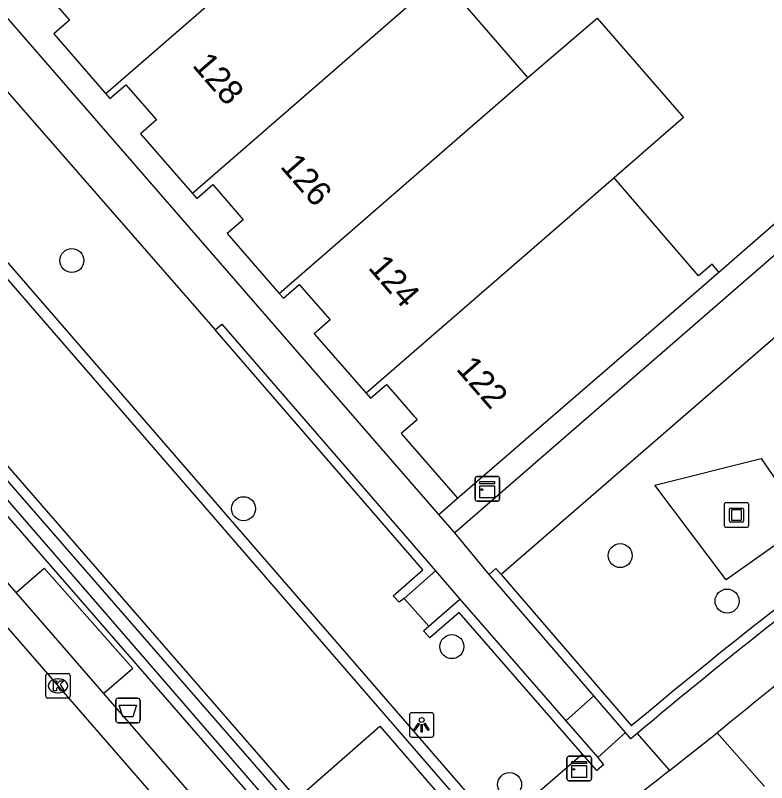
# Model space of a CAD drawing. Extents: x 155888 to 156864, y 383882 to 384671.
# Drawn here: x 156371.2 to 156401.84, y 384213.98 to 384245.27 of the extents above; entities that cross this region are included whole.
import ezdxf

# ---------------------------------------------------------------- set-up
doc = ezdxf.new("R2010")
doc.units = 0
for name, color, linetype in [('IMGEO_Afvalbak', 7, 'Continuous'), ('IMGEO_Boom', 7, 'Continuous'), ('IMGEO_Fietspad_gesloten', 7, 'Continuous'), ('IMGEO_Fietspad_open', 7, 'Continuous'), ('IMGEO_Groenvoorziening', 7, 'Continuous'), ('IMGEO_Haag', 7, 'Continuous'), ('IMGEO_Kast', 7, 'Continuous'), ('IMGEO_Kolk', 7, 'Continuous'), ('IMGEO_Kunstobject', 7, 'Continuous'), ('IMGEO_Lichtpunt', 7, 'Continuous'), ('IMGEO_Muur', 7, 'Continuous'), ('IMGEO_OVBaan_gesloten', 7, 'Continuous'), ('IMGEO_Pand', 7, 'Continuous'), ('IMGEO_Pand_nummerreeks', 7, 'Continuous'), ('IMGEO_Rijbaan_lokaal_gesloten', 7, 'Continuous'), ('IMGEO_Rijbaan_lokaal_open', 7, 'Continuous'), ('IMGEO_Voetpad_op_trap', 7, 'Continuous'), ('IMGEO_Voetpad_open', 7, 'Continuous')]:
    doc.layers.add(name, color=color, linetype=linetype)

msp = doc.modelspace()

# ---------------------------------------------------------------- linework, layer by layer
at = {"layer": 'IMGEO_Afvalbak'}
for p, q in [((156375.294, 384216.524), (156375.294, 384217.324)), ((156375.294, 384217.324), (156375.294, 384216.524)), ((156375.394, 384217.424), (156376.184, 384217.424)), ((156376.184, 384217.424), (156375.394, 384217.424)), ((156376.284, 384217.324), (156376.284, 384216.524)), ((156376.284, 384216.524), (156376.284, 384217.324)), ((156376.184, 384216.424), (156375.394, 384216.424)), ((156375.394, 384216.424), (156376.184, 384216.424))]:
    msp.add_line(p, q, dxfattribs=at)
msp.add_lwpolyline([(156375.437, 384217.138), (156376.141, 384217.138), (156375.992, 384216.668), (156375.586, 384216.668), (156375.437, 384217.138)], dxfattribs=at)
for centre, start, end in [((156375.394, 384217.324), 90, 180), ((156375.394, 384217.324), 90, 180), ((156376.184, 384217.324), 0, 90), ((156376.184, 384217.324), 360, 90), ((156375.394, 384216.524), 180, 270), ((156375.394, 384216.524), 180, 270), ((156376.184, 384216.524), 270, 0), ((156376.184, 384216.524), 270, 0)]:
    msp.add_arc(centre, 0.1, start, end, dxfattribs=at)
at = {"layer": 'IMGEO_Boom'}
for centre in [(156373.504, 384235.274), (156380.505, 384225.152), (156395.864, 384223.238), (156400.222, 384221.384), (156389, 384219.525), (156391.354, 384213.901)]:
    msp.add_circle(centre, 0.489, dxfattribs=at)
at = {"layer": 'IMGEO_Fietspad_gesloten'}
for points in [[(156400.005, 384216.161), (156399.816, 384216.011)], [(156399.816, 384216.011), (156401.748, 384213.827)]]:
    msp.add_lwpolyline(points, dxfattribs=at)
msp.add_arc((156537.053, 384050.028), 215.365, 122.05638, 129.52025, dxfattribs=at)
at = {"layer": 'IMGEO_Fietspad_open'}
for points in [[(156397.871, 384214.469), (156399.816, 384216.011)], [(156397.871, 384214.469), (156397.392, 384214.09), (156394.876, 384212.133)]]:
    msp.add_lwpolyline(points, dxfattribs=at)
at = {"layer": 'IMGEO_Groenvoorziening'}
msp.add_lwpolyline([(156403.428, 384224.546), (156400.183, 384222.251), (156397.278, 384226.11), (156401.616, 384227.204), (156403.428, 384224.546)], dxfattribs=at)
at = {"layer": 'IMGEO_Haag'}
for points in [[(156399.89, 384234.801), (156408.835, 384242.587)], [(156388.463, 384224.919), (156389.224, 384225.577)]]:
    msp.add_lwpolyline(points, dxfattribs=at)
at = {"layer": 'IMGEO_Kast'}
for p, q in [((156389.943, 384225.54), (156389.943, 384226.381)), ((156389.943, 384226.381), (156389.943, 384225.54)), ((156390.018, 384226.465), (156390.859, 384226.465)), ((156390.859, 384226.465), (156390.018, 384226.465)), ((156390.943, 384226.39), (156390.943, 384225.549)), ((156390.943, 384225.549), (156390.943, 384226.39)), ((156390.868, 384225.465), (156390.027, 384225.465)), ((156390.027, 384225.465), (156390.868, 384225.465)), ((156393.766, 384215.057), (156394.607, 384215.057)), ((156394.607, 384215.057), (156393.766, 384215.057)), ((156393.691, 384214.132), (156393.691, 384214.973)), ((156393.691, 384214.973), (156393.691, 384214.132)), ((156394.691, 384214.982), (156394.691, 384214.141)), ((156394.691, 384214.141), (156394.691, 384214.982)), ((156394.616, 384214.057), (156393.775, 384214.057)), ((156393.775, 384214.057), (156394.616, 384214.057))]:
    msp.add_line(p, q, dxfattribs=at)
for points in [[(156390.138, 384226.255), (156390.738, 384226.255), (156390.738, 384226.17), (156390.138, 384226.17), (156390.138, 384226.255)], [(156390.138, 384226.08), (156390.738, 384226.08), (156390.738, 384225.591), (156390.138, 384225.591), (156390.138, 384226.08)], [(156393.886, 384214.847), (156394.486, 384214.847), (156394.486, 384214.762), (156393.886, 384214.762), (156393.886, 384214.847)], [(156393.886, 384214.672), (156394.486, 384214.672), (156394.486, 384214.183), (156393.886, 384214.183), (156393.886, 384214.672)]]:
    msp.add_lwpolyline(points, dxfattribs=at)
for centre in [(156390.222, 384225.929), (156393.97, 384214.521)]:
    msp.add_circle(centre, 0.0377, dxfattribs=at)
for centre, start, end in [((156390.021, 384226.387), 92.4484, 184.2845), ((156390.021, 384226.387), 92.4484, 184.2845), ((156390.865, 384226.387), 2.4484, 94.2845), ((156390.865, 384226.387), 2.4484, 94.2845), ((156390.021, 384225.543), 182.4484, 274.2845), ((156390.021, 384225.543), 182.4484, 274.2845), ((156390.865, 384225.543), 272.4484, 4.2845), ((156390.865, 384225.543), 272.4484, 4.2845), ((156393.769, 384214.979), 92.4484, 184.2845), ((156393.769, 384214.979), 92.4484, 184.2845), ((156394.613, 384214.979), 2.4484, 94.2845), ((156394.613, 384214.979), 2.4484, 94.2845), ((156393.769, 384214.135), 182.4484, 274.2845), ((156393.769, 384214.135), 182.4484, 274.2845), ((156394.613, 384214.135), 272.4484, 4.2845), ((156394.613, 384214.135), 272.4484, 4.2845)]:
    msp.add_arc(centre, 0.0779, start, end, dxfattribs=at)
at = {"layer": 'IMGEO_Kolk'}
for p, q in [((156372.438, 384217.501), (156372.438, 384218.353)), ((156372.513, 384218.427), (156373.365, 384218.427)), ((156372.926, 384218.207), (156372.951, 384218.207)), ((156373.439, 384218.353), (156373.439, 384217.501)), ((156372.949, 384217.647), (156372.924, 384217.647)), ((156373.365, 384217.427), (156372.513, 384217.427))]:
    msp.add_line(p, q, dxfattribs=at)
for points in [[(156372.438, 384217.501), (156372.438, 384218.353)], [(156372.513, 384218.427), (156373.365, 384218.427)], [(156373.439, 384218.353), (156373.439, 384217.501)], [(156372.759, 384218.127), (156372.882, 384218.127), (156372.882, 384217.976), (156373.012, 384218.127), (156373.176, 384218.127), (156373.03, 384217.976), (156373.183, 384217.727), (156373.031, 384217.727), (156372.946, 384217.891), (156372.882, 384217.824), (156372.882, 384217.727), (156372.759, 384217.727), (156372.759, 384218.127)], [(156373.365, 384217.427), (156372.513, 384217.427)]]:
    msp.add_lwpolyline(points, dxfattribs=at)
for centre, start, end in [((156372.515, 384218.351), 91.552, 178.448), ((156372.515, 384218.351), 91.552, 178.448), ((156373.363, 384218.351), 1.552, 88.448), ((156373.363, 384218.351), 1.552, 88.448), ((156372.515, 384217.503), 181.552, 268.448), ((156372.515, 384217.503), 181.552, 268.448), ((156373.363, 384217.503), 271.552, 358.448), ((156373.363, 384217.503), 271.552, 358.448)]:
    msp.add_arc(centre, 0.0765, start, end, dxfattribs=at)
for centre, major_axis, ratio, start_param, end_param in [((156372.925, 384217.927), (-0.387, 0.002), 0.722429, 4.712389, 7.853982), ((156372.95, 384217.927), (-0.39, 0.002), 0.717154, 1.570796, 4.712389)]:
    msp.add_ellipse(centre, major_axis=major_axis, ratio=ratio, start_param=start_param, end_param=end_param, dxfattribs=at)
at = {"layer": 'IMGEO_Kunstobject'}
for p, q in [((156401.019, 384225.392), (156400.178, 384225.392)), ((156401.019, 384225.392), (156400.178, 384225.392)), ((156400.103, 384225.308), (156400.103, 384224.467)), ((156400.103, 384225.308), (156400.103, 384224.467)), ((156400.317, 384224.656), (156400.317, 384225.13)), ((156400.367, 384225.18), (156400.841, 384225.18)), ((156400.397, 384225.08), (156400.397, 384224.706)), ((156400.791, 384225.1), (156400.417, 384225.1)), ((156400.811, 384224.706), (156400.811, 384225.08)), ((156400.891, 384225.13), (156400.891, 384224.656)), ((156401.103, 384224.476), (156401.103, 384225.317)), ((156401.103, 384224.476), (156401.103, 384225.317)), ((156400.841, 384224.606), (156400.367, 384224.606)), ((156400.417, 384224.686), (156400.791, 384224.686)), ((156400.187, 384224.392), (156401.028, 384224.392)), ((156400.187, 384224.392), (156401.028, 384224.392))]:
    msp.add_line(p, q, dxfattribs=at)
for centre, radius, start, end in [((156400.181, 384225.314), 0.0779, 92.4484, 184.2845), ((156400.181, 384225.314), 0.0779, 92.4484, 184.2845), ((156401.025, 384225.314), 0.0779, 2.4484, 94.2845), ((156401.025, 384225.314), 0.0779, 2.4484, 94.2845), ((156400.367, 384225.13), 0.05, 90, 180), ((156400.417, 384225.08), 0.02, 90, 180), ((156400.791, 384225.08), 0.02, 360, 90), ((156400.841, 384225.13), 0.05, 360, 90), ((156400.181, 384224.47), 0.0779, 182.4484, 274.2845), ((156400.181, 384224.47), 0.0779, 182.4484, 274.2845), ((156400.367, 384224.656), 0.05, 180, 270), ((156400.417, 384224.706), 0.02, 180, 270), ((156400.791, 384224.706), 0.02, 270, 0), ((156400.841, 384224.656), 0.05, 270, 0), ((156401.025, 384224.47), 0.0779, 272.4484, 4.2845), ((156401.025, 384224.47), 0.0779, 272.4484, 4.2845)]:
    msp.add_arc(centre, radius, start, end, dxfattribs=at)
at = {"layer": 'IMGEO_Lichtpunt'}
for p, q in [((156387.267, 384216.737), (156387.267, 384215.93)), ((156387.267, 384216.737), (156387.267, 384215.93)), ((156388.169, 384216.832), (156387.361, 384216.832)), ((156388.169, 384216.832), (156387.361, 384216.832)), ((156388.263, 384215.93), (156388.263, 384216.737)), ((156388.263, 384215.93), (156388.263, 384216.737)), ((156387.361, 384215.836), (156388.169, 384215.836)), ((156387.361, 384215.836), (156388.169, 384215.836))]:
    msp.add_line(p, q, dxfattribs=at)
for points in [[(156387.641, 384216.401), (156387.68, 384216.373), (156387.492, 384216.111), (156387.454, 384216.138), (156387.641, 384216.401)], [(156387.743, 384216.353), (156387.79, 384216.353), (156387.79, 384216.031), (156387.743, 384216.031), (156387.743, 384216.353)], [(156387.853, 384216.373), (156387.891, 384216.4), (156388.078, 384216.138), (156388.039, 384216.11), (156387.853, 384216.373)]]:
    msp.add_lwpolyline(points, dxfattribs=at)
msp.add_circle((156387.766, 384216.535), 0.0994, dxfattribs=at)
for centre, start, end in [((156387.361, 384216.737), 90, 180), ((156387.361, 384216.737), 90, 180), ((156388.169, 384216.737), 0, 90), ((156388.169, 384216.737), 0, 90), ((156387.361, 384215.93), 180, 270), ((156387.361, 384215.93), 180, 270), ((156388.169, 384215.93), 270, 0), ((156388.169, 384215.93), 270, 360)]:
    msp.add_arc(centre, 0.0946, start, end, dxfattribs=at)
at = {"layer": 'IMGEO_Muur'}
for points in [[(156379.347, 384232.453), (156379.622, 384232.685), (156388.329, 384222.618)], [(156387.06, 384221.492), (156386.854, 384221.341), (156386.602, 384221.602), (156387.816, 384222.652), (156379.347, 384232.453)], [(156367.417, 384229.916), (156367.661, 384229.654), (156367.445, 384229.454), (156385.938, 384208.097), (156385.673, 384207.851), (156367.118, 384229.17), (156365.966, 384228.155), (156365.729, 384228.428)], [(156388.329, 384222.618), (156387.06, 384221.492)], [(156390.52, 384222.468), (156390.792, 384222.708), (156391.014, 384222.467)], [(156394.794, 384217.525), (156390.52, 384222.468)], [(156391.014, 384222.467), (156396.318, 384216.289)], [(156388.066, 384220.355), (156389.327, 384221.455)], [(156389.327, 384221.455), (156393.647, 384216.495)], [(156394.323, 384215.145), (156389.3, 384220.913), (156388.094, 384219.883), (156387.846, 384220.167), (156388.066, 384220.355)], [(156396.082, 384216.02), (156394.794, 384217.525)], [(156393.647, 384216.495), (156394.948, 384215.008)], [(156396.554, 384215.976), (156396.297, 384215.759), (156396.082, 384216.02)], [(156394.948, 384215.008), (156395.187, 384214.709), (156394.912, 384214.468), (156394.323, 384215.145)]]:
    msp.add_lwpolyline(points, dxfattribs=at)
for centre, radius, start, end in [((156539.571, 384045.608), 222.831, 122.56903, 130.00684), ((156536.39, 384050.113), 216.944, 122.50136, 130.13367)]:
    msp.add_arc(centre, radius, start, end, dxfattribs=at)
at = {"layer": 'IMGEO_OVBaan_gesloten'}
msp.add_lwpolyline([(156382.047, 384207.451), (156363.627, 384228.639)], dxfattribs=at)
at = {"layer": 'IMGEO_Pand'}
for points in [[(156382.765, 384248.929), (156374.882, 384242.077)], [(156388.568, 384246.825), (156378.422, 384238.006)], [(156392.093, 384242.735), (156388.568, 384246.825)], [(156371.341, 384246.154), (156371.513, 384245.957), (156372.162, 384246.522), (156373.41, 384245.082), (156372.761, 384244.518), (156374.882, 384242.077)], [(156392.093, 384242.735), (156394.92, 384245.164), (156398.446, 384241.107), (156395.615, 384238.647)], [(156381.962, 384233.928), (156389.846, 384240.781), (156392.093, 384242.735)], [(156374.882, 384242.077), (156375.051, 384241.883), (156375.7, 384242.447), (156376.951, 384241.007), (156376.302, 384240.443), (156378.422, 384238.006)], [(156395.615, 384238.647), (156393.385, 384236.709), (156385.503, 384229.858)], [(156399.89, 384234.801), (156399.61, 384235.127), (156399.058, 384234.651), (156395.615, 384238.647)], [(156378.422, 384238.006), (156378.596, 384237.806), (156379.245, 384238.37), (156380.487, 384236.935), (156379.838, 384236.371), (156381.962, 384233.928)], [(156389.224, 384225.577), (156397.123, 384232.408), (156399.89, 384234.801)], [(156381.962, 384233.928), (156382.128, 384233.737), (156382.777, 384234.302), (156384.034, 384232.854), (156383.385, 384232.289), (156385.503, 384229.858)], [(156385.503, 384229.858), (156385.68, 384229.654), (156386.328, 384230.218), (156387.58, 384228.782), (156386.93, 384228.218), (156389.224, 384225.577)]]:
    msp.add_lwpolyline(points, dxfattribs=at)
at = {"layer": 'IMGEO_Rijbaan_lokaal_gesloten'}
for points in [[(156268.182, 384354.901), (156268.706, 384354.213), (156268.937, 384353.913), (156270.932, 384350.999), (156272.094, 384349.06), (156272.56, 384348.305), (156273.043, 384347.563), (156273.546, 384346.832), (156274.066, 384346.114), (156274.603, 384345.409), (156275.158, 384344.718), (156311.817, 384302.54), (156315.512, 384298.282), (156317.194, 384296.335), (156350.366, 384258.146), (156355.834, 384251.857), (156357.459, 384250), (156390.184, 384212.221), (156390.405, 384211.984), (156390.515, 384211.858)], [(156386.787, 384208.599), (156386.636, 384208.775), (156350.811, 384250), (156347.958, 384253.282), (156313.464, 384293.017), (156272.441, 384340.175), (156271.109, 384341.853), (156269.835, 384343.577), (156268.621, 384345.343), (156264.92, 384350.887), (156264.101, 384351.847)]]:
    msp.add_lwpolyline(points, dxfattribs=at)
at = {"layer": 'IMGEO_Rijbaan_lokaal_open'}
for points in [[(156390.873, 384212.147), (156390.747, 384212.292), (156390.526, 384212.529), (156358.068, 384250), (156356.972, 384251.265), (156356.18, 384252.16)], [(156386.787, 384208.599), (156386.48, 384208.352), (156366.569, 384231.232)], [(156386.059, 384216.286), (156388.664, 384213.273), (156385.658, 384210.631), (156383.075, 384213.662), (156386.059, 384216.286)]]:
    msp.add_lwpolyline(points, dxfattribs=at)
at = {"layer": 'IMGEO_Voetpad_op_trap'}
msp.add_lwpolyline([(156387.06, 384221.492), (156388.066, 384220.355)], dxfattribs=at)
at = {"layer": 'IMGEO_Voetpad_open'}
for points in [[(156388.463, 384224.919), (156366.682, 384250), (156359.778, 384257.949)], [(156358.247, 384256.625), (156364.03, 384250), (156379.347, 384232.453)], [(156410.449, 384243.991), (156411.089, 384243.242), (156389.114, 384224.168)], [(156419.618, 384233.397), (156412.765, 384241.311), (156391.014, 384222.467)], [(156371.226, 384221.738), (156370.692, 384222.354), (156365.991, 384227.768), (156365.545, 384227.364), (156364.13, 384229.087)], [(156389.114, 384224.168), (156388.463, 384224.919)], [(156390.52, 384222.468), (156389.114, 384224.168)], [(156371.226, 384221.738), (156372.379, 384222.728), (156375.986, 384218.627), (156374.806, 384217.615)], [(156388.329, 384222.618), (156389.327, 384221.455)], [(156374.806, 384217.615), (156371.226, 384221.738)], [(156382.047, 384207.451), (156382.955, 384208.229), (156375.433, 384216.893), (156374.806, 384217.615)], [(156393.647, 384216.495), (156394.794, 384217.525)], [(156394.948, 384215.008), (156396.082, 384216.02)], [(156396.554, 384215.976), (156397.871, 384214.469)], [(156394.323, 384215.145), (156390.873, 384212.147)]]:
    msp.add_lwpolyline(points, dxfattribs=at)

# ---------------------------------------------------------------- texts
at = {"layer": 'IMGEO_Pand_nummerreeks'}
for s, rotation, p in [('128', 310.993, (156378.379, 384243.219)), ('126', 310.993, (156381.966, 384239.093)), ('124', 310.9949, (156385.555, 384234.963)), ('122', 310.993, (156389.141, 384230.835))]:
    msp.add_text(s, height=1, rotation=rotation, dxfattribs=at).set_placement(p)

doc.saveas('drawing.dxf')
